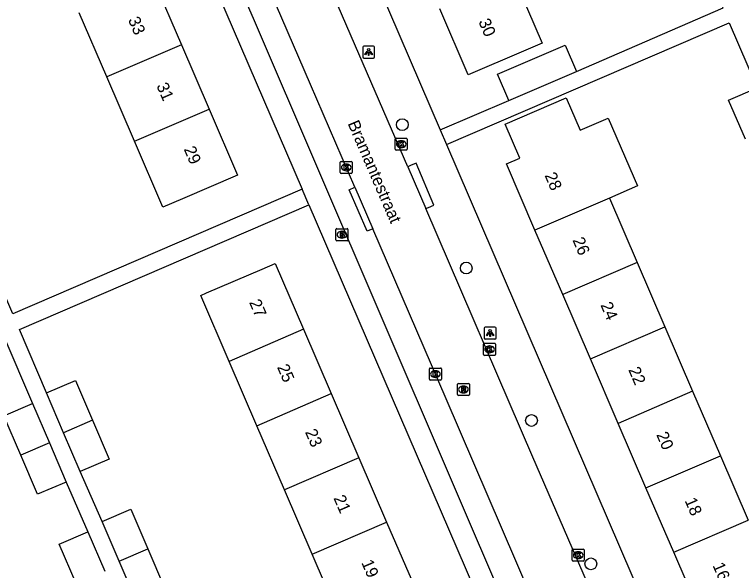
# Model space of a CAD drawing. Extents: x 159353 to 160616, y 385893 to 387321.
# Drawn here: x 159577.9 to 159638.3, y 386300.6 to 386346.8 of the extents above; entities that cross this region are included whole.
import ezdxf

# ---------------------------------------------------------------- set-up
doc = ezdxf.new("R2010")
doc.units = 0
for name, color, linetype in [('IMGEO_Boom', 7, 'Continuous'), ('IMGEO_Brandkraan', 7, 'Continuous'), ('IMGEO_Kolk', 7, 'Continuous'), ('IMGEO_Lichtpunt', 7, 'Continuous'), ('IMGEO_Openbare_ruimte_label', 7, 'Continuous'), ('IMGEO_Pand', 7, 'Continuous'), ('IMGEO_Pand_nummerreeks', 7, 'Continuous'), ('IMGEO_Rijbaan_lokaal_open', 7, 'Continuous'), ('IMGEO_Rioolput', 7, 'Continuous'), ('IMGEO_Voetpad_open', 7, 'Continuous')]:
    doc.layers.add(name, color=color, linetype=linetype)

msp = doc.modelspace()

# ---------------------------------------------------------------- linework, layer by layer
at = {"layer": 'IMGEO_Boom'}
for centre in [(159610.123, 386337.677), (159615.443, 386325.75), (159620.874, 386313.074), (159625.813, 386301.148)]:
    msp.add_circle(centre, 0.489, dxfattribs=at)
at = {"layer": 'IMGEO_Brandkraan'}
for p, q in [((159604.601, 386328.1), (159604.601, 386328.952)), ((159604.676, 386329.026), (159605.528, 386329.026)), ((159605.602, 386328.952), (159605.602, 386328.1)), ((159605.112, 386328.246), (159605.087, 386328.246)), ((159605.089, 386328.806), (159605.114, 386328.806)), ((159605.528, 386328.026), (159604.676, 386328.026))]:
    msp.add_line(p, q, dxfattribs=at)
for points in [[(159604.601, 386328.1), (159604.601, 386328.952)], [(159604.676, 386329.026), (159605.528, 386329.026)], [(159605.602, 386328.952), (159605.602, 386328.1)], [(159604.949, 386328.726), (159604.949, 386328.326), (159605.162, 386328.326)], [(159605.18, 386328.726), (159604.949, 386328.726)], [(159605.128, 386328.645), (159605.074, 386328.645), (159605.074, 386328.569)], [(159605.074, 386328.569), (159605.127, 386328.569)], [(159605.136, 386328.493), (159605.074, 386328.493), (159605.074, 386328.412)], [(159605.074, 386328.412), (159605.136, 386328.412)], [(159605.528, 386328.026), (159604.676, 386328.026)]]:
    msp.add_lwpolyline(points, dxfattribs=at)
for centre, radius, start, end in [((159604.678, 386328.95), 0.0765, 91.55205, 178.44795), ((159604.678, 386328.95), 0.0765, 91.55205, 178.44795), ((159605.526, 386328.95), 0.0765, 1.55205, 88.44795), ((159605.526, 386328.95), 0.0765, 1.55205, 88.44795), ((159605.129, 386328.607), 0.0379, 267.82845, 90.93552), ((159605.137, 386328.452), 0.0404, 269.87594, 90.50774), ((159605.168, 386328.577), 0.251, 268.66757, 293.53466), ((159605.184, 386328.581), 0.145, 59.4692, 91.53667), ((159605.209, 386328.628), 0.0922, 285.51372, 58.15012), ((159605.214, 386328.436), 0.105, 301.31148, 78.98903), ((159604.678, 386328.102), 0.0765, 181.55205, 268.44795), ((159604.678, 386328.102), 0.0765, 181.55205, 268.44795), ((159605.526, 386328.102), 0.0765, 271.55205, 358.44795), ((159605.526, 386328.102), 0.0765, 271.55205, 358.44795)]:
    msp.add_arc(centre, radius, start, end, dxfattribs=at)
for centre, major_axis, ratio, start_param, end_param in [((159605.088, 386328.526), (-0.387, 0.002), 0.722429, 4.712389, 7.853982), ((159605.113, 386328.526), (-0.39, 0.002), 0.717154, 1.570796, 4.712389)]:
    msp.add_ellipse(centre, major_axis=major_axis, ratio=ratio, start_param=start_param, end_param=end_param, dxfattribs=at)
at = {"layer": 'IMGEO_Kolk'}
for p, q in [((159609.536, 386335.63), (159609.536, 386336.482)), ((159609.611, 386336.556), (159610.463, 386336.556)), ((159610.024, 386336.336), (159610.049, 386336.336)), ((159610.537, 386336.482), (159610.537, 386335.63)), ((159610.463, 386335.556), (159609.611, 386335.556)), ((159610.047, 386335.776), (159610.022, 386335.776)), ((159604.956, 386333.694), (159604.956, 386334.546)), ((159605.031, 386334.62), (159605.883, 386334.62)), ((159605.444, 386334.4), (159605.469, 386334.4)), ((159605.957, 386334.546), (159605.957, 386333.694)), ((159605.467, 386333.84), (159605.442, 386333.84)), ((159605.883, 386333.62), (159605.031, 386333.62)), ((159616.884, 386318.565), (159616.884, 386319.417)), ((159616.959, 386319.491), (159617.811, 386319.491)), ((159617.372, 386319.271), (159617.397, 386319.271)), ((159617.885, 386319.417), (159617.885, 386318.565)), ((159617.395, 386318.711), (159617.37, 386318.711)), ((159617.811, 386318.491), (159616.959, 386318.491)), ((159612.376, 386316.507), (159612.376, 386317.359)), ((159612.451, 386317.433), (159613.303, 386317.433)), ((159613.377, 386317.359), (159613.377, 386316.507)), ((159612.864, 386317.213), (159612.889, 386317.213)), ((159613.303, 386316.433), (159612.451, 386316.433)), ((159612.887, 386316.653), (159612.862, 386316.653)), ((159624.259, 386301.452), (159624.259, 386302.304)), ((159624.334, 386302.378), (159625.186, 386302.378)), ((159625.26, 386302.304), (159625.26, 386301.452)), ((159624.747, 386302.158), (159624.772, 386302.158)), ((159625.186, 386301.378), (159624.334, 386301.378)), ((159624.77, 386301.598), (159624.745, 386301.598))]:
    msp.add_line(p, q, dxfattribs=at)
for points in [[(159609.536, 386335.63), (159609.536, 386336.482)], [(159609.611, 386336.556), (159610.463, 386336.556)], [(159609.857, 386336.256), (159609.98, 386336.256), (159609.98, 386336.105), (159610.11, 386336.256), (159610.274, 386336.256), (159610.128, 386336.105), (159610.281, 386335.856), (159610.129, 386335.856), (159610.044, 386336.02), (159609.98, 386335.953), (159609.98, 386335.856), (159609.857, 386335.856), (159609.857, 386336.256)], [(159610.537, 386336.482), (159610.537, 386335.63)], [(159610.463, 386335.556), (159609.611, 386335.556)], [(159604.956, 386333.694), (159604.956, 386334.546)], [(159605.031, 386334.62), (159605.883, 386334.62)], [(159605.277, 386334.32), (159605.4, 386334.32), (159605.4, 386334.169), (159605.53, 386334.32), (159605.694, 386334.32), (159605.548, 386334.169), (159605.701, 386333.92), (159605.549, 386333.92), (159605.464, 386334.084), (159605.4, 386334.017), (159605.4, 386333.92), (159605.277, 386333.92), (159605.277, 386334.32)], [(159605.957, 386334.546), (159605.957, 386333.694)], [(159605.883, 386333.62), (159605.031, 386333.62)], [(159616.884, 386318.565), (159616.884, 386319.417)], [(159616.959, 386319.491), (159617.811, 386319.491)], [(159617.205, 386319.191), (159617.328, 386319.191), (159617.328, 386319.04), (159617.458, 386319.191), (159617.622, 386319.191), (159617.476, 386319.04), (159617.629, 386318.791), (159617.477, 386318.791), (159617.392, 386318.955), (159617.328, 386318.888), (159617.328, 386318.791), (159617.205, 386318.791), (159617.205, 386319.191)], [(159617.885, 386319.417), (159617.885, 386318.565)], [(159617.811, 386318.491), (159616.959, 386318.491)], [(159612.376, 386316.507), (159612.376, 386317.359)], [(159612.451, 386317.433), (159613.303, 386317.433)], [(159613.377, 386317.359), (159613.377, 386316.507)], [(159612.697, 386317.133), (159612.82, 386317.133), (159612.82, 386316.982), (159612.95, 386317.133), (159613.114, 386317.133), (159612.968, 386316.982), (159613.121, 386316.733), (159612.969, 386316.733), (159612.884, 386316.897), (159612.82, 386316.83), (159612.82, 386316.733), (159612.697, 386316.733), (159612.697, 386317.133)], [(159613.303, 386316.433), (159612.451, 386316.433)], [(159624.259, 386301.452), (159624.259, 386302.304)], [(159624.334, 386302.378), (159625.186, 386302.378)], [(159625.26, 386302.304), (159625.26, 386301.452)], [(159624.58, 386302.078), (159624.703, 386302.078), (159624.703, 386301.927), (159624.833, 386302.078), (159624.997, 386302.078), (159624.851, 386301.927), (159625.004, 386301.678), (159624.852, 386301.678), (159624.767, 386301.842), (159624.703, 386301.775), (159624.703, 386301.678), (159624.58, 386301.678), (159624.58, 386302.078)], [(159625.186, 386301.378), (159624.334, 386301.378)]]:
    msp.add_lwpolyline(points, dxfattribs=at)
for centre, start, end in [((159609.613, 386336.48), 91.55205, 178.44795), ((159609.613, 386336.48), 91.55205, 178.44795), ((159610.461, 386336.48), 1.55205, 88.44795), ((159610.461, 386336.48), 1.55205, 88.44795), ((159609.613, 386335.632), 181.55205, 268.44795), ((159609.613, 386335.632), 181.55205, 268.44795), ((159610.461, 386335.632), 271.55205, 358.44795), ((159610.461, 386335.632), 271.55205, 358.44795), ((159605.033, 386334.544), 91.55205, 178.44795), ((159605.033, 386334.544), 91.55205, 178.44795), ((159605.881, 386334.544), 1.55205, 88.44795), ((159605.881, 386334.544), 1.55205, 88.44795), ((159605.033, 386333.696), 181.55205, 268.44795), ((159605.033, 386333.696), 181.55205, 268.44795), ((159605.881, 386333.696), 271.55205, 358.44795), ((159605.881, 386333.696), 271.55205, 358.44795), ((159616.961, 386319.415), 91.55205, 178.44795), ((159616.961, 386319.415), 91.55205, 178.44795), ((159617.809, 386319.415), 1.55205, 88.44795), ((159617.809, 386319.415), 1.55205, 88.44795), ((159616.961, 386318.567), 181.55205, 268.44795), ((159616.961, 386318.567), 181.55205, 268.44795), ((159617.809, 386318.567), 271.55205, 358.44795), ((159617.809, 386318.567), 271.55205, 358.44795), ((159612.453, 386317.357), 91.55205, 178.44795), ((159612.453, 386317.357), 91.55205, 178.44795), ((159613.301, 386317.357), 1.55205, 88.44795), ((159613.301, 386317.357), 1.55205, 88.44795), ((159612.453, 386316.509), 181.55205, 268.44795), ((159612.453, 386316.509), 181.55205, 268.44795), ((159613.301, 386316.509), 271.55205, 358.44795), ((159613.301, 386316.509), 271.55205, 358.44795), ((159624.336, 386302.302), 91.55205, 178.44795), ((159624.336, 386302.302), 91.55205, 178.44795), ((159625.184, 386302.302), 1.55205, 88.44795), ((159625.184, 386302.302), 1.55205, 88.44795), ((159624.336, 386301.454), 181.55205, 268.44795), ((159624.336, 386301.454), 181.55205, 268.44795), ((159625.184, 386301.454), 271.55205, 358.44795), ((159625.184, 386301.454), 271.55205, 358.44795)]:
    msp.add_arc(centre, 0.0765, start, end, dxfattribs=at)
for centre, major_axis, ratio, start_param, end_param in [((159610.023, 386336.056), (-0.387, 0.002), 0.722429, 4.712389, 7.853982), ((159610.048, 386336.056), (-0.39, 0.002), 0.717154, 1.570796, 4.712389), ((159605.443, 386334.12), (-0.387, 0.002), 0.722429, 4.712389, 7.853982), ((159605.468, 386334.12), (-0.39, 0.002), 0.717154, 1.570796, 4.712389), ((159617.371, 386318.991), (-0.387, 0.002), 0.722429, 4.712389, 7.853982), ((159617.396, 386318.991), (-0.39, 0.002), 0.717154, 1.570796, 4.712389), ((159612.863, 386316.933), (-0.387, 0.002), 0.722429, 4.712389, 7.853982), ((159612.888, 386316.933), (-0.39, 0.002), 0.717154, 1.570796, 4.712389), ((159624.746, 386301.878), (-0.387, 0.002), 0.722429, 4.712389, 7.853982), ((159624.771, 386301.878), (-0.39, 0.002), 0.717154, 1.570796, 4.712389)]:
    msp.add_ellipse(centre, major_axis=major_axis, ratio=ratio, start_param=start_param, end_param=end_param, dxfattribs=at)
at = {"layer": 'IMGEO_Lichtpunt'}
for p, q in [((159606.827, 386344.121), (159606.827, 386343.314)), ((159606.827, 386344.121), (159606.827, 386343.314)), ((159607.729, 386344.216), (159606.921, 386344.216)), ((159607.729, 386344.216), (159606.921, 386344.216)), ((159607.823, 386343.314), (159607.823, 386344.121)), ((159607.823, 386343.314), (159607.823, 386344.121)), ((159606.921, 386343.22), (159607.729, 386343.22)), ((159606.921, 386343.22), (159607.729, 386343.22)), ((159616.935, 386320.751), (159616.935, 386319.944)), ((159616.935, 386320.751), (159616.935, 386319.944)), ((159617.837, 386320.846), (159617.029, 386320.846)), ((159617.837, 386320.846), (159617.029, 386320.846)), ((159617.931, 386319.944), (159617.931, 386320.751)), ((159617.931, 386319.944), (159617.931, 386320.751)), ((159617.029, 386319.85), (159617.837, 386319.85)), ((159617.029, 386319.85), (159617.837, 386319.85))]:
    msp.add_line(p, q, dxfattribs=at)
for points in [[(159607.201, 386343.785), (159607.24, 386343.757), (159607.052, 386343.495), (159607.014, 386343.522), (159607.201, 386343.785)], [(159607.303, 386343.737), (159607.35, 386343.737), (159607.35, 386343.415), (159607.303, 386343.415), (159607.303, 386343.737)], [(159607.413, 386343.757), (159607.451, 386343.784), (159607.638, 386343.522), (159607.599, 386343.494), (159607.413, 386343.757)], [(159617.309, 386320.415), (159617.348, 386320.387), (159617.16, 386320.125), (159617.122, 386320.152), (159617.309, 386320.415)], [(159617.411, 386320.367), (159617.458, 386320.367), (159617.458, 386320.045), (159617.411, 386320.045), (159617.411, 386320.367)], [(159617.521, 386320.387), (159617.559, 386320.414), (159617.746, 386320.152), (159617.707, 386320.124), (159617.521, 386320.387)]]:
    msp.add_lwpolyline(points, dxfattribs=at)
for centre in [(159607.326, 386343.919), (159617.434, 386320.549)]:
    msp.add_circle(centre, 0.0994, dxfattribs=at)
for centre, start, end in [((159606.921, 386344.121), 90, 180), ((159606.921, 386344.121), 90, 180), ((159607.729, 386344.121), 0, 90), ((159607.729, 386344.121), 0, 90), ((159606.921, 386343.314), 180, 270), ((159606.921, 386343.314), 180, 270), ((159607.729, 386343.314), 270, 0), ((159607.729, 386343.314), 270, 360), ((159617.029, 386320.751), 90, 180), ((159617.029, 386320.751), 90, 180), ((159617.837, 386320.751), 0, 90), ((159617.837, 386320.751), 0, 90), ((159617.029, 386319.944), 180, 270), ((159617.029, 386319.944), 180, 270), ((159617.837, 386319.944), 270, 0), ((159617.837, 386319.944), 270, 360)]:
    msp.add_arc(centre, 0.0946, start, end, dxfattribs=at)
at = {"layer": 'IMGEO_Pand'}
for points in [[(159589.45, 386349.67), (159591.754, 386344.323)], [(159619.395, 386349.941), (159621.753, 386344.456), (159620.2, 386343.789), (159615.606, 386341.814), (159613.248, 386347.3)], [(159585.54, 386341.644), (159583.235, 386346.991)], [(159591.754, 386344.323), (159585.54, 386341.644)], [(159591.754, 386344.323), (159594.059, 386338.976)], [(159618.995, 386339.681), (159618.056, 386341.865), (159623.667, 386344.277), (159624.606, 386342.094)], [(159587.845, 386336.296), (159585.54, 386341.644)], [(159618.995, 386339.681), (159624.606, 386342.094)], [(159638.687, 386336.457), (159637.279, 386339.715), (159639.661, 386340.744)], [(159621.165, 386328.909), (159618.796, 386334.407), (159619.898, 386334.882), (159618.679, 386337.711), (159623.767, 386339.904), (159624.925, 386337.217), (159627.25, 386338.219), (159629.681, 386332.577), (159627.356, 386331.576)], [(159594.059, 386338.976), (159596.424, 386333.489), (159591.833, 386331.511), (159590.21, 386330.811), (159587.845, 386336.296)], [(159587.845, 386336.296), (159594.059, 386338.976)], [(159627.356, 386331.576), (159621.165, 386328.909)], [(159627.356, 386331.576), (159629.665, 386326.217)], [(159623.474, 386323.55), (159621.165, 386328.909)], [(159595.713, 386317.987), (159593.349, 386323.47), (159593.827, 386323.676), (159598.455, 386325.671), (159599.538, 386326.138), (159601.903, 386320.654)], [(159629.665, 386326.217), (159623.474, 386323.55)], [(159629.665, 386326.217), (159631.974, 386320.858)], [(159625.783, 386318.191), (159623.474, 386323.55)], [(159601.903, 386320.654), (159595.713, 386317.987)], [(159601.903, 386320.654), (159604.209, 386315.308)], [(159625.783, 386318.191), (159631.974, 386320.858)], [(159631.974, 386320.858), (159634.282, 386315.501)], [(159598.019, 386312.641), (159595.713, 386317.987)], [(159628.092, 386312.834), (159625.783, 386318.191)], [(159580.527, 386315.366), (159582.921, 386316.393), (159584.34, 386313.087)], [(159581.947, 386312.056), (159580.527, 386315.366)], [(159598.019, 386312.641), (159604.209, 386315.308)], [(159604.209, 386315.308), (159606.514, 386309.96)], [(159634.282, 386315.501), (159628.092, 386312.834)], [(159634.282, 386315.501), (159636.592, 386310.142)], [(159578.382, 386310.188), (159576.973, 386313.472), (159579.358, 386314.495)], [(159579.358, 386314.495), (159580.765, 386311.216)], [(159584.34, 386313.087), (159581.947, 386312.056)], [(159584.34, 386313.087), (159585.727, 386309.854), (159583.333, 386308.827)], [(159600.325, 386307.294), (159598.019, 386312.641)], [(159630.401, 386307.475), (159628.092, 386312.834)], [(159583.333, 386308.827), (159581.947, 386312.056)], [(159580.765, 386311.216), (159578.382, 386310.188)], [(159580.765, 386311.216), (159582.164, 386307.956)], [(159582.164, 386307.956), (159579.779, 386306.933), (159578.382, 386310.188)], [(159630.401, 386307.475), (159636.592, 386310.142)], [(159636.592, 386310.142), (159638.901, 386304.783)], [(159606.514, 386309.96), (159600.325, 386307.294)], [(159606.514, 386309.96), (159608.821, 386304.613)], [(159602.631, 386301.946), (159600.325, 386307.294)], [(159632.71, 386302.116), (159630.401, 386307.475)], [(159585.139, 386304.673), (159587.533, 386305.7), (159588.951, 386302.395)], [(159586.559, 386301.364), (159585.139, 386304.673)], [(159632.71, 386302.116), (159638.901, 386304.783)], [(159602.631, 386301.946), (159608.821, 386304.613)], [(159608.821, 386304.613), (159611.126, 386299.266)], [(159582.984, 386299.512), (159581.576, 386302.794), (159583.961, 386303.817)], [(159583.961, 386303.817), (159585.367, 386300.54)], [(159586.559, 386301.364), (159588.951, 386302.395)], [(159588.951, 386302.395), (159590.339, 386299.161), (159587.945, 386298.134)], [(159604.937, 386296.599), (159602.631, 386301.946)], [(159635.019, 386296.757), (159632.71, 386302.116)], [(159587.945, 386298.134), (159586.559, 386301.364)]]:
    msp.add_lwpolyline(points, dxfattribs=at)
at = {"layer": 'IMGEO_Rijbaan_lokaal_open'}
for points in [[(159610.591, 386334.174), (159600.709, 386356.954), (159594.852, 386370.635), (159586.058, 386391.017), (159585.714, 386391.763)], [(159606.173, 386332.465), (159602.481, 386341.017), (159593.385, 386362.094), (159585.918, 386379.157)], [(159610.591, 386334.174), (159612.087, 386330.702)], [(159606.173, 386332.465), (159607.659, 386329.022)], [(159630.442, 386288.22), (159620.992, 386310.031), (159612.087, 386330.702)], [(159643.001, 386246.882), (159641.663, 386250), (159632.443, 386271.492), (159613.771, 386314.865), (159607.659, 386329.022)]]:
    msp.add_lwpolyline(points, dxfattribs=at)
at = {"layer": 'IMGEO_Rioolput'}
for p, q in [((159614.788, 386316.155), (159615.64, 386316.155)), ((159614.713, 386315.229), (159614.713, 386316.081)), ((159615.201, 386315.935), (159615.226, 386315.935)), ((159615.714, 386316.081), (159615.714, 386315.229)), ((159615.64, 386315.155), (159614.788, 386315.155)), ((159615.224, 386315.375), (159615.199, 386315.375))]:
    msp.add_line(p, q, dxfattribs=at)
for points in [[(159614.788, 386316.155), (159615.64, 386316.155)], [(159614.713, 386315.229), (159614.713, 386316.081)], [(159615.302, 386315.853), (159615.05, 386315.855), (159615.05, 386315.455)], [(159615.05, 386315.455), (159615.174, 386315.455), (159615.174, 386315.617), (159615.185, 386315.617)], [(159615.228, 386315.774), (159615.174, 386315.774), (159615.174, 386315.693)], [(159615.174, 386315.693), (159615.226, 386315.693)], [(159615.232, 386315.588), (159615.303, 386315.455), (159615.443, 386315.455), (159615.378, 386315.581)], [(159615.714, 386316.081), (159615.714, 386315.229)], [(159615.64, 386315.155), (159614.788, 386315.155)]]:
    msp.add_lwpolyline(points, dxfattribs=at)
for centre, radius, start, end in [((159614.79, 386316.079), 0.0765, 91.55205, 178.44795), ((159614.79, 386316.079), 0.0765, 91.55205, 178.44795), ((159615.638, 386316.079), 0.0765, 1.55205, 88.44795), ((159615.638, 386316.079), 0.0765, 1.55205, 88.44795), ((159615.184, 386315.564), 0.0533, 26.02933, 88.69889), ((159615.21, 386315.882), 0.19, 274.7715, 282.96867), ((159615.234, 386315.678), 0.0964, 77.00612, 93.18647), ((159615.248, 386315.735), 0.0378, 276.66336, 79.67722), ((159615.301, 386315.743), 0.109, 350.36119, 89.41601), ((159615.299, 386315.743), 0.112, 277.58423, 350.98172), ((159615.283, 386315.528), 0.108, 29.51342, 73.79051), ((159614.79, 386315.231), 0.0765, 181.55205, 268.44795), ((159614.79, 386315.231), 0.0765, 181.55205, 268.44795), ((159615.638, 386315.231), 0.0765, 271.55205, 358.44795), ((159615.638, 386315.231), 0.0765, 271.55205, 358.44795)]:
    msp.add_arc(centre, radius, start, end, dxfattribs=at)
for centre, major_axis, ratio, start_param, end_param in [((159615.2, 386315.655), (-0.387, 0.002), 0.722429, 4.712389, 7.853982), ((159615.225, 386315.655), (-0.39, 0.002), 0.717154, 1.570796, 4.712389)]:
    msp.add_ellipse(centre, major_axis=major_axis, ratio=ratio, start_param=start_param, end_param=end_param, dxfattribs=at)
at = {"layer": 'IMGEO_Voetpad_open'}
for points in [[(159593.672, 386382.792), (159613.28, 386337.251)], [(159581.955, 386378.311), (159601.784, 386332.309)], [(159623.749, 386286.105), (159619.334, 386296.216), (159597.74, 386346.498), (159593.761, 386355.621), (159586.299, 386373.039), (159585.318, 386375.34)], [(159624.606, 386342.094), (159636.817, 386347.385), (159634.573, 386352.598)], [(159613.806, 386336.028), (159637.323, 386346.153), (159639.661, 386340.744)], [(159613.28, 386337.251), (159618.995, 386339.681)], [(159613.28, 386337.251), (159613.806, 386336.028)], [(159613.806, 386336.028), (159634.976, 386286.859)], [(159612.087, 386330.702), (159612.299, 386330.793), (159612.758, 386330.99), (159611.264, 386334.463), (159610.805, 386334.266), (159610.591, 386334.174)], [(159607.659, 386329.022), (159607.2, 386328.824), (159605.714, 386332.267), (159606.173, 386332.465)], [(159601.784, 386332.309), (159577.704, 386321.929), (159575.465, 386327.136)], [(159602.346, 386331.006), (159601.784, 386332.309)], [(159580.527, 386315.366), (159578.265, 386320.626), (159602.346, 386331.006)], [(159602.346, 386331.006), (159622.279, 386284.764)], [(159553.272, 386309.836), (159576.968, 386320.066), (159579.358, 386314.495)], [(159585.139, 386304.673), (159583.333, 386308.827)], [(159582.164, 386307.956), (159583.961, 386303.817)]]:
    msp.add_lwpolyline(points, dxfattribs=at)

# ---------------------------------------------------------------- texts
at = {"layer": 'IMGEO_Openbare_ruimte_label'}
msp.add_text('Bramantestraat', height=1, rotation=293.33404, dxfattribs=at).set_placement((159605.56, 386337.777))
at = {"layer": 'IMGEO_Pand_nummerreeks'}
for s, rotation, p in [('33', 293.31701, (159587.285, 386346.405)), ('30', 293.26124, (159616.44, 386346.255)), ('31', 293.31701, (159589.649, 386340.919)), ('29', 293.31701, (159591.925, 386335.641)), ('28', 293.31116, (159621.946, 386333.464)), ('26', 293.31116, (159624.269, 386328.074)), ('27', 293.32785, (159597.362, 386322.903)), ('24', 293.31116, (159626.593, 386322.68)), ('25', 293.32785, (159599.687, 386317.512)), ('22', 293.31116, (159628.915, 386317.29)), ('23', 293.32785, (159602.012, 386312.12)), ('20', 293.31116, (159631.242, 386311.89)), ('21', 293.32785, (159604.381, 386306.625)), ('18', 293.31116, (159633.602, 386306.414)), ('19', 293.32785, (159606.698, 386301.253)), ('16', 293.31116, (159635.925, 386301.023))]:
    msp.add_text(s, height=1, rotation=rotation, dxfattribs=at).set_placement(p)

doc.saveas('drawing.dxf')
